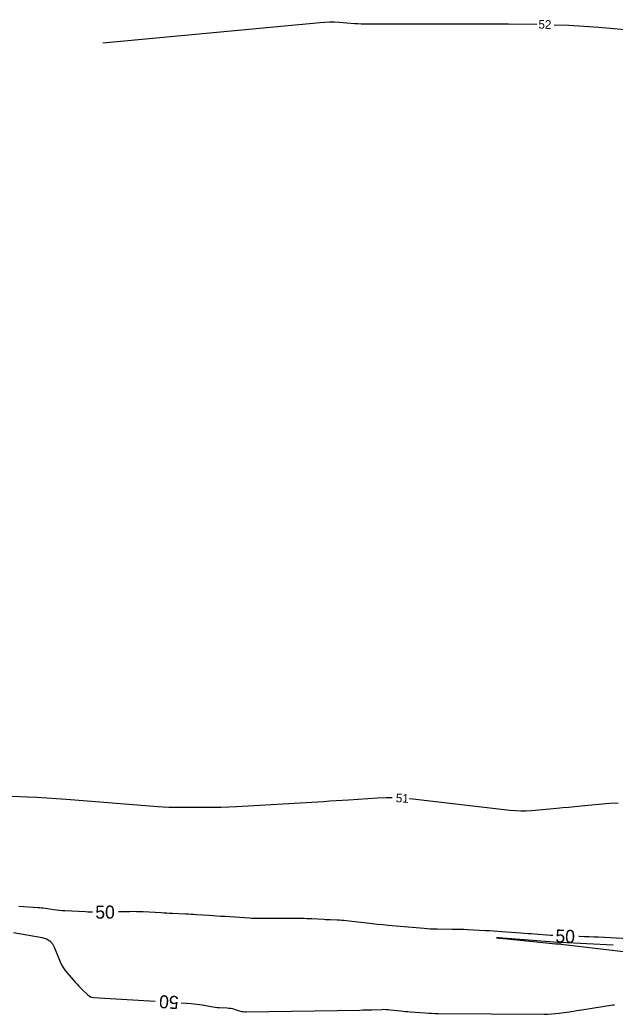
# Model space of a CAD drawing. Extents: x 2384780 to 2405861, y 547869 to 573706.
# Drawn here: x 2393913.8 to 2394050.6, y 554564.5 to 554793.1 of the extents above; entities that cross this region are included whole.
import ezdxf

# ---------------------------------------------------------------- set-up
doc = ezdxf.new("R2010")
doc.units = 0
doc.layers.add('Old_Level_60', color=7, linetype='Continuous')
doc.layers.add('Old_Level_61', color=7, linetype='Continuous')

msp = doc.modelspace()

# ---------------------------------------------------------------- linework, layer by layer
at = {"layer": 'Old_Level_60'}
for points in [[(2393932.85675, 554787.85675), (2393982.82775, 554792.5595), (2393983.91425, 554792.639), (2393985.001, 554792.67375), (2393986.08825, 554792.6635), (2393987.17625, 554792.60825), (2393990.73075, 554792.354), (2393991.4925, 554792.30625), (2393992.255, 554792.27225), (2393993.018, 554792.25175), (2393993.78125, 554792.245), (2394026.13475, 554792.245), (2394032.619, 554792.16525)], [(2394036.6165, 554792.02825), (2394039.98375, 554791.90375), (2394046.8955, 554791.4775), (2394053.799, 554790.88025), (2394092.38875, 554787.06375), (2394092.69125, 554787.032), (2394092.99325, 554786.997), (2394093.29475, 554786.95875), (2394093.59575, 554786.91675), (2394094.57875, 554786.77475), (2394094.789, 554786.74275), (2394094.999, 554786.7075), (2394095.20825, 554786.66925), (2394095.41675, 554786.62775), (2394100.89225, 554785.495), (2394102.04475, 554785.2015), (2394103.1555, 554784.80625), (2394104.2245, 554784.309), (2394105.25225, 554783.71025), (2394130.97175, 554767.11275)], [(2393999.341, 554614.265), (2393997.988, 554614.26775), (2393995.95325, 554614.17875), (2393989.30225, 554613.73725), (2393987.877, 554613.64425), (2393986.4515, 554613.55425), (2393985.02575, 554613.46725), (2393983.6, 554613.38325), (2393963.59975, 554612.22725), (2393961.7995, 554612.13625), (2393959.9985, 554612.07125), (2393958.19675, 554612.03225), (2393956.39425, 554612.01925), (2393950.50475, 554612.01925), (2393949.24325, 554612.03175), (2393947.98275, 554612.06925), (2393946.72325, 554612.13175), (2393945.4645, 554612.21925), (2393924.4615, 554613.88825), (2393922.23, 554614.05575), (2393919.9975, 554614.20375), (2393917.76375, 554614.33225), (2393915.529, 554614.441), (2393908.226, 554614.76475)], [(2394051.29175, 554613.0055), (2394049.308, 554612.93075), (2394042.77775, 554612.3175), (2394041.37825, 554612.18725), (2394039.9785, 554612.0595), (2394038.57875, 554611.93425), (2394037.1785, 554611.81125), (2394031.39075, 554611.30825), (2394030.15075, 554611.232), (2394028.912, 554611.2185), (2394027.674, 554611.26775), (2394026.437, 554611.38), (2394004.079, 554613.978), (2394003.33325, 554614.04775)], [(2394050.16875, 554580.39825), (2394038.05775, 554581.0005), (2394038.019, 554581.00225), (2394037.98025, 554581.00375), (2394037.94175, 554581.00525), (2394037.903, 554581.00625), (2394037.7765, 554581.0095), (2394037.7495, 554581.0105), (2394037.7225, 554581.01175), (2394037.6955, 554581.01325), (2394037.6685, 554581.015), (2394037.5365, 554581.02525), (2394037.50825, 554581.0275), (2394037.48, 554581.02975), (2394037.45175, 554581.032), (2394037.4235, 554581.03425), (2394025.77525, 554581.9425), (2394023.96875, 554582.0765), (2394023.365, 554582.103), (2394023.96375, 554582.02175), (2394025.76525, 554581.833)], [(2394025.76525, 554581.833), (2394036.97825, 554580.70075), (2394037.1005, 554580.69), (2394037.22275, 554580.68225), (2394037.34525, 554580.6775), (2394037.468, 554580.676), (2394037.86875, 554580.676), (2394037.9545, 554580.67475), (2394038.04025, 554580.67075), (2394038.12575, 554580.6645), (2394038.211, 554580.6555), (2394057.04325, 554578.40725)]]:
    msp.add_lwpolyline(points, dxfattribs=at)
at = {"layer": 'Old_Level_61'}
for points in [[(2393930.4835, 554587.9885), (2393930.11675, 554587.9945), (2393929.47325, 554588.014), (2393928.83, 554588.0425), (2393924.09075, 554588.28525), (2393923.46925, 554588.32425), (2393922.849, 554588.37725), (2393922.23025, 554588.4445), (2393921.61275, 554588.52575), (2393919.598, 554588.8145), (2393919.16575, 554588.87225), (2393918.73275, 554588.922), (2393918.299, 554588.96325), (2393917.86425, 554588.9965), (2393913.5545, 554589.284)], [(2394036.27725, 554582.57825), (2394035.83025, 554582.61), (2394032.10975, 554582.8985), (2394031.3125, 554582.9605), (2394030.51525, 554583.0225), (2394029.71825, 554583.0845), (2394028.921, 554583.1465), (2394024.5505, 554583.4875), (2394023.614, 554583.557), (2394022.67675, 554583.61925), (2394021.739, 554583.67475), (2394020.801, 554583.723), (2394016.6825, 554583.91975), (2394015.8, 554583.95775), (2394014.917, 554583.9875), (2394014.034, 554584.009), (2394013.1505, 554584.022), (2394009.673, 554584.05675), (2394008.92825, 554584.0715), (2394008.18425, 554584.1005), (2394007.44075, 554584.144), (2394006.698, 554584.202), (2393998.4425, 554584.92575), (2393997.20825, 554585.0385), (2393995.975, 554585.15975), (2393994.74275, 554585.2895), (2393993.51125, 554585.42825), (2393988.783, 554585.977), (2393988.27425, 554586.031), (2393987.76475, 554586.07525), (2393987.2545, 554586.1095), (2393986.7435, 554586.134), (2393985.07275, 554586.19775), (2393984.71475, 554586.21225), (2393984.357, 554586.2285), (2393983.99925, 554586.2465), (2393983.6415, 554586.266), (2393980.9, 554586.423), (2393980.3125, 554586.45325), (2393979.72475, 554586.4765), (2393979.13675, 554586.493), (2393978.54825, 554586.50225), (2393973.91025, 554586.54925), (2393973.17725, 554586.55475), (2393972.44425, 554586.55625), (2393971.71125, 554586.55375), (2393970.97825, 554586.5475), (2393968.58375, 554586.52025), (2393968.07075, 554586.5195), (2393967.558, 554586.52875), (2393967.0455, 554586.54775), (2393966.5335, 554586.57675), (2393960.86425, 554586.9525), (2393959.97175, 554587.01175), (2393959.079, 554587.071), (2393958.1865, 554587.13025), (2393957.294, 554587.18975), (2393954.37825, 554587.38375), (2393953.75325, 554587.424), (2393953.12825, 554587.4615), (2393952.503, 554587.496), (2393951.87775, 554587.52775), (2393948.84625, 554587.67525), (2393948.19675, 554587.7075), (2393947.547, 554587.7405), (2393946.89775, 554587.77475), (2393946.24825, 554587.81), (2393942.14275, 554588.0365), (2393941.37525, 554588.07125), (2393940.6075, 554588.091), (2393939.8395, 554588.0955), (2393939.07125, 554588.08525), (2393936.56125, 554588.02675), (2393936.483, 554588.025)], [(2393912.291, 554583.29725), (2393918.90025, 554582.1195), (2393919.86025, 554581.83425), (2393920.6585, 554581.35), (2393921.2945, 554580.66675), (2393921.7685, 554579.78425), (2393923.05175, 554576.57625), (2393923.3535, 554575.90525), (2393923.70875, 554575.267), (2393924.1175, 554574.66175), (2393924.57975, 554574.0895), (2393926.58075, 554571.814), (2393926.94775, 554571.40425), (2393927.3225, 554571.0015), (2393927.7045, 554570.606), (2393928.094, 554570.2175), (2393929.3785, 554568.95975), (2393929.6675, 554568.721), (2393929.98375, 554568.5435), (2393930.32725, 554568.42775), (2393930.698, 554568.37325), (2393944.9015, 554567.4935)], [(2394053.605, 554581.85825), (2394046.81, 554582.196), (2394045.71975, 554582.247), (2394044.629, 554582.2915), (2394043.538, 554582.32925), (2394042.44675, 554582.36075), (2394042.273, 554582.36525)], [(2393950.89, 554567.1225), (2393953.14325, 554566.983), (2393953.7855, 554566.93325), (2393954.42525, 554566.863), (2393955.0625, 554566.773), (2393955.697, 554566.66275), (2393957.76625, 554566.26975), (2393958.2105, 554566.1935), (2393958.65675, 554566.133), (2393959.10475, 554566.0885), (2393959.55475, 554566.06), (2393961.4395, 554565.9735), (2393961.84125, 554565.9425), (2393962.23875, 554565.887), (2393962.63175, 554565.8065), (2393963.02075, 554565.70125), (2393964.50575, 554565.24975), (2393964.82575, 554565.16575), (2393965.14925, 554565.10725), (2393965.4765, 554565.07425), (2393965.80725, 554565.06675), (2393991.958, 554565.47625), (2393992.648, 554565.489), (2393993.338, 554565.505), (2393994.028, 554565.52475), (2393994.718, 554565.548), (2393996.9715, 554565.63), (2393997.454, 554565.63825), (2393997.93575, 554565.62825), (2393998.41675, 554565.6), (2393998.897, 554565.5535), (2394001.36075, 554565.267), (2394001.889, 554565.2085), (2394002.41775, 554565.15575), (2394002.94725, 554565.10875), (2394003.477, 554565.0675), (2394006.9395, 554564.817), (2394007.6815, 554564.7695), (2394008.42425, 554564.734), (2394009.1675, 554564.71075), (2394009.911, 554564.69975), (2394034.26875, 554564.5375), (2394035.138, 554564.5475), (2394036.005, 554564.58925), (2394036.87, 554564.66275), (2394037.733, 554564.768), (2394040.5485, 554565.16325), (2394041.15175, 554565.24925), (2394041.7545, 554565.33775), (2394042.35675, 554565.42875), (2394042.95875, 554565.5225), (2394050.0705, 554566.64575), (2394050.49575, 554566.69575)]]:
    msp.add_lwpolyline(points, dxfattribs=at)

# ---------------------------------------------------------------- texts
at = {"layer": 'Old_Level_60'}
for s, rotation, p in [('52', 358.0393222, (2394032.95475, 554791.1585)), ('51', 356.8824972, (2394000.15325, 554613.26425))]:
    msp.add_text(s, height=2, rotation=rotation, dxfattribs=at).set_placement(p)
at = {"layer": 'Old_Level_61'}
for rotation, p in [(0.3486278, (2393931.1305, 554586.478)), (357.9640528, (2394036.86025, 554581.02725)), (176.4560972, (2393950.34575, 554568.65925))]:
    msp.add_text('50', height=3, rotation=rotation, dxfattribs=at).set_placement(p)

doc.saveas('drawing.dxf')
